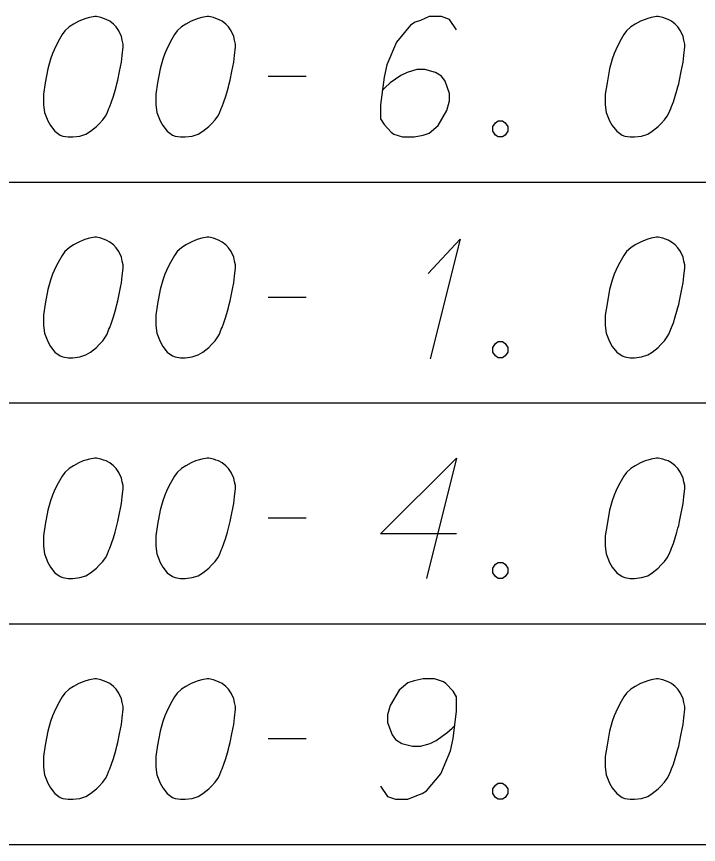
# Model space of a CAD drawing. Extents: x 2074207 to 2076812, y 516372 to 523312.
# Drawn here: x 2076398.83 to 2076426.02, y 520594.33 to 520627.33 of the extents above; entities that cross this region are included whole.
import ezdxf

# ---------------------------------------------------------------- set-up
doc = ezdxf.new("R2010")
doc.units = 0
for name, color, linetype in [('Prop DirtTable_ Soil Test Results - Outline (Major)', 7, 'Continuous'), ('Prop DirtTable_ Soil Test Results - Outline (Minor)', 7, 'Continuous'), ('Prop DirtTable_ Soil Test Results - Tx (Sample Data)', 7, 'Continuous')]:
    doc.layers.add(name, color=color, linetype=linetype)

msp = doc.modelspace()

# ---------------------------------------------------------------- linework, layer by layer
at = {"layer": 'Prop DirtTable_ Soil Test Results - Outline (Major)'}
msp.add_line((2076260.609, 520594.333), (2076811.903, 520594.333), dxfattribs=at)
at = {"layer": 'Prop DirtTable_ Soil Test Results - Outline (Minor)'}
for p, q in [((2076260.609, 520620.733), (2076811.903, 520620.733)), ((2076260.609, 520620.733), (2076811.903, 520620.733)), ((2076260.609, 520611.933), (2076811.903, 520611.933)), ((2076260.609, 520611.933), (2076811.903, 520611.933)), ((2076260.609, 520603.133), (2076811.903, 520603.133)), ((2076260.609, 520603.133), (2076811.903, 520603.133)), ((2076260.609, 520594.333), (2076811.903, 520594.333))]:
    msp.add_line(p, q, dxfattribs=at)
at = {"layer": 'Prop DirtTable_ Soil Test Results - Tx (Sample Data)'}
for points in [[(2076402.018, 520627.332), (2076401.948, 520627.332), (2076401.736, 520627.294), (2076401.595, 520627.256), (2076401.489, 520627.218), (2076401.313, 520627.143), (2076401.101, 520627.029), (2076400.925, 520626.916), (2076400.748, 520626.765), (2076400.643, 520626.613), (2076400.537, 520626.425), (2076400.431, 520626.236), (2076400.325, 520626.009), (2076400.255, 520625.858), (2076400.184, 520625.631), (2076400.078, 520625.253), (2076399.972, 520624.686), (2076399.902, 520624.232), (2076399.902, 520623.817), (2076399.937, 520623.514), (2076400.078, 520623.174), (2076400.184, 520622.985), (2076400.36, 520622.758), (2076400.572, 520622.607), (2076400.678, 520622.569), (2076400.889, 520622.532), (2076401.066, 520622.532), (2076401.348, 520622.569), (2076401.595, 520622.645), (2076401.771, 520622.758), (2076402.018, 520622.947), (2076402.124, 520623.061), (2076402.265, 520623.212), (2076402.371, 520623.363), (2076402.442, 520623.476), (2076402.512, 520623.665), (2076402.547, 520623.741), (2076402.618, 520623.93), (2076402.689, 520624.157), (2076402.759, 520624.384), (2076402.794, 520624.535), (2076402.83, 520624.648), (2076402.865, 520624.799), (2076402.935, 520625.139), (2076402.971, 520625.328), (2076403.006, 520625.517), (2076403.041, 520625.782), (2076403.077, 520626.122), (2076403.077, 520626.236), (2076403.041, 520626.387), (2076403.006, 520626.538), (2076402.9, 520626.765), (2076402.794, 520626.916), (2076402.689, 520627.029), (2076402.547, 520627.143), (2076402.406, 520627.218), (2076402.3, 520627.256), (2076402.195, 520627.294), (2076402.018, 520627.332)], [(2076406.498, 520627.332), (2076406.428, 520627.332), (2076406.216, 520627.294), (2076406.075, 520627.256), (2076405.969, 520627.218), (2076405.793, 520627.143), (2076405.581, 520627.029), (2076405.405, 520626.916), (2076405.228, 520626.765), (2076405.123, 520626.613), (2076405.017, 520626.425), (2076404.911, 520626.236), (2076404.805, 520626.009), (2076404.735, 520625.858), (2076404.664, 520625.631), (2076404.558, 520625.253), (2076404.452, 520624.686), (2076404.382, 520624.232), (2076404.382, 520623.817), (2076404.417, 520623.514), (2076404.558, 520623.174), (2076404.664, 520622.985), (2076404.84, 520622.758), (2076405.052, 520622.607), (2076405.158, 520622.569), (2076405.369, 520622.532), (2076405.546, 520622.532), (2076405.828, 520622.569), (2076406.075, 520622.645), (2076406.251, 520622.758), (2076406.498, 520622.947), (2076406.604, 520623.061), (2076406.745, 520623.212), (2076406.851, 520623.363), (2076406.922, 520623.476), (2076406.992, 520623.665), (2076407.027, 520623.741), (2076407.098, 520623.93), (2076407.169, 520624.157), (2076407.239, 520624.384), (2076407.274, 520624.535), (2076407.31, 520624.648), (2076407.345, 520624.799), (2076407.415, 520625.139), (2076407.451, 520625.328), (2076407.486, 520625.517), (2076407.521, 520625.782), (2076407.557, 520626.122), (2076407.557, 520626.236), (2076407.521, 520626.387), (2076407.486, 520626.538), (2076407.38, 520626.765), (2076407.274, 520626.916), (2076407.169, 520627.029), (2076407.027, 520627.143), (2076406.886, 520627.218), (2076406.78, 520627.256), (2076406.675, 520627.294), (2076406.498, 520627.332)], [(2076416.375, 520626.802), (2076416.093, 520627.218), (2076415.776, 520627.332), (2076415.282, 520627.332), (2076414.929, 520627.18), (2076414.718, 520627.105), (2076414.541, 520626.991), (2076413.977, 520626.311), (2076413.589, 520625.404), (2076413.483, 520624.913), (2076413.342, 520623.817), (2076413.342, 520623.25), (2076413.483, 520623.023), (2076413.765, 520622.721), (2076413.871, 520622.645), (2076414.224, 520622.532), (2076414.682, 520622.532), (2076415.035, 520622.607), (2076415.282, 520622.683), (2076415.635, 520622.985), (2076415.987, 520623.59), (2076416.093, 520623.968), (2076416.093, 520624.27), (2076415.917, 520624.762), (2076415.776, 520624.95), (2076415.529, 520625.102), (2076415.106, 520625.215), (2076414.788, 520625.215), (2076414.4, 520625.102), (2076414.153, 520624.988), (2076413.73, 520624.686), (2076413.518, 520624.497), (2076413.412, 520624.384)], [(2076424.418, 520627.332), (2076424.348, 520627.332), (2076424.136, 520627.294), (2076423.995, 520627.256), (2076423.889, 520627.218), (2076423.713, 520627.143), (2076423.501, 520627.029), (2076423.325, 520626.916), (2076423.148, 520626.765), (2076423.043, 520626.613), (2076422.937, 520626.425), (2076422.831, 520626.236), (2076422.725, 520626.009), (2076422.655, 520625.858), (2076422.584, 520625.631), (2076422.478, 520625.253), (2076422.372, 520624.686), (2076422.302, 520624.232), (2076422.302, 520623.817), (2076422.337, 520623.514), (2076422.478, 520623.174), (2076422.584, 520622.985), (2076422.76, 520622.758), (2076422.972, 520622.607), (2076423.078, 520622.569), (2076423.289, 520622.532), (2076423.466, 520622.532), (2076423.748, 520622.569), (2076423.995, 520622.645), (2076424.171, 520622.758), (2076424.418, 520622.947), (2076424.524, 520623.061), (2076424.665, 520623.212), (2076424.771, 520623.363), (2076424.842, 520623.476), (2076424.912, 520623.665), (2076424.947, 520623.741), (2076425.018, 520623.93), (2076425.089, 520624.157), (2076425.159, 520624.384), (2076425.194, 520624.535), (2076425.23, 520624.648), (2076425.265, 520624.799), (2076425.335, 520625.139), (2076425.371, 520625.328), (2076425.406, 520625.517), (2076425.441, 520625.782), (2076425.477, 520626.122), (2076425.477, 520626.236), (2076425.441, 520626.387), (2076425.406, 520626.538), (2076425.3, 520626.765), (2076425.194, 520626.916), (2076425.089, 520627.029), (2076424.947, 520627.143), (2076424.806, 520627.218), (2076424.7, 520627.256), (2076424.595, 520627.294), (2076424.418, 520627.332)], [(2076408.862, 520624.95), (2076410.379, 520624.95)], [(2076418.033, 520623.174), (2076418.21, 520623.174), (2076418.316, 520623.099), (2076418.421, 520622.947), (2076418.421, 520622.758), (2076418.316, 520622.607), (2076418.21, 520622.532), (2076418.033, 520622.532), (2076417.928, 520622.607), (2076417.822, 520622.758), (2076417.822, 520622.947), (2076417.928, 520623.099), (2076418.033, 520623.174)], [(2076402.018, 520618.532), (2076401.948, 520618.532), (2076401.736, 520618.494), (2076401.595, 520618.456), (2076401.489, 520618.418), (2076401.313, 520618.343), (2076401.101, 520618.229), (2076400.925, 520618.116), (2076400.748, 520617.965), (2076400.643, 520617.813), (2076400.537, 520617.625), (2076400.431, 520617.436), (2076400.325, 520617.209), (2076400.255, 520617.058), (2076400.184, 520616.831), (2076400.078, 520616.453), (2076399.972, 520615.886), (2076399.902, 520615.432), (2076399.902, 520615.017), (2076399.937, 520614.714), (2076400.078, 520614.374), (2076400.184, 520614.185), (2076400.36, 520613.958), (2076400.572, 520613.807), (2076400.678, 520613.769), (2076400.889, 520613.732), (2076401.066, 520613.732), (2076401.348, 520613.769), (2076401.595, 520613.845), (2076401.771, 520613.958), (2076402.018, 520614.147), (2076402.124, 520614.261), (2076402.265, 520614.412), (2076402.371, 520614.563), (2076402.442, 520614.676), (2076402.512, 520614.865), (2076402.547, 520614.941), (2076402.618, 520615.13), (2076402.689, 520615.357), (2076402.759, 520615.584), (2076402.794, 520615.735), (2076402.83, 520615.848), (2076402.865, 520615.999), (2076402.935, 520616.339), (2076402.971, 520616.528), (2076403.006, 520616.717), (2076403.041, 520616.982), (2076403.077, 520617.322), (2076403.077, 520617.436), (2076403.041, 520617.587), (2076403.006, 520617.738), (2076402.9, 520617.965), (2076402.794, 520618.116), (2076402.689, 520618.229), (2076402.547, 520618.343), (2076402.406, 520618.418), (2076402.3, 520618.456), (2076402.195, 520618.494), (2076402.018, 520618.532)], [(2076406.498, 520618.532), (2076406.428, 520618.532), (2076406.216, 520618.494), (2076406.075, 520618.456), (2076405.969, 520618.418), (2076405.793, 520618.343), (2076405.581, 520618.229), (2076405.405, 520618.116), (2076405.228, 520617.965), (2076405.123, 520617.813), (2076405.017, 520617.625), (2076404.911, 520617.436), (2076404.805, 520617.209), (2076404.735, 520617.058), (2076404.664, 520616.831), (2076404.558, 520616.453), (2076404.452, 520615.886), (2076404.382, 520615.432), (2076404.382, 520615.017), (2076404.417, 520614.714), (2076404.558, 520614.374), (2076404.664, 520614.185), (2076404.84, 520613.958), (2076405.052, 520613.807), (2076405.158, 520613.769), (2076405.369, 520613.732), (2076405.546, 520613.732), (2076405.828, 520613.769), (2076406.075, 520613.845), (2076406.251, 520613.958), (2076406.498, 520614.147), (2076406.604, 520614.261), (2076406.745, 520614.412), (2076406.851, 520614.563), (2076406.922, 520614.676), (2076406.992, 520614.865), (2076407.027, 520614.941), (2076407.098, 520615.13), (2076407.169, 520615.357), (2076407.239, 520615.584), (2076407.274, 520615.735), (2076407.31, 520615.848), (2076407.345, 520615.999), (2076407.415, 520616.339), (2076407.451, 520616.528), (2076407.486, 520616.717), (2076407.521, 520616.982), (2076407.557, 520617.322), (2076407.557, 520617.436), (2076407.521, 520617.587), (2076407.486, 520617.738), (2076407.38, 520617.965), (2076407.274, 520618.116), (2076407.169, 520618.229), (2076407.027, 520618.343), (2076406.886, 520618.418), (2076406.78, 520618.456), (2076406.675, 520618.494), (2076406.498, 520618.532)], [(2076415.247, 520617.095), (2076416.517, 520618.456), (2076415.317, 520613.694)], [(2076424.418, 520618.532), (2076424.348, 520618.532), (2076424.136, 520618.494), (2076423.995, 520618.456), (2076423.889, 520618.418), (2076423.713, 520618.343), (2076423.501, 520618.229), (2076423.325, 520618.116), (2076423.148, 520617.965), (2076423.043, 520617.813), (2076422.937, 520617.625), (2076422.831, 520617.436), (2076422.725, 520617.209), (2076422.655, 520617.058), (2076422.584, 520616.831), (2076422.478, 520616.453), (2076422.372, 520615.886), (2076422.302, 520615.432), (2076422.302, 520615.017), (2076422.337, 520614.714), (2076422.478, 520614.374), (2076422.584, 520614.185), (2076422.76, 520613.958), (2076422.972, 520613.807), (2076423.078, 520613.769), (2076423.289, 520613.732), (2076423.466, 520613.732), (2076423.748, 520613.769), (2076423.995, 520613.845), (2076424.171, 520613.958), (2076424.418, 520614.147), (2076424.524, 520614.261), (2076424.665, 520614.412), (2076424.771, 520614.563), (2076424.842, 520614.676), (2076424.912, 520614.865), (2076424.947, 520614.941), (2076425.018, 520615.13), (2076425.089, 520615.357), (2076425.159, 520615.584), (2076425.194, 520615.735), (2076425.23, 520615.848), (2076425.265, 520615.999), (2076425.335, 520616.339), (2076425.371, 520616.528), (2076425.406, 520616.717), (2076425.441, 520616.982), (2076425.477, 520617.322), (2076425.477, 520617.436), (2076425.441, 520617.587), (2076425.406, 520617.738), (2076425.3, 520617.965), (2076425.194, 520618.116), (2076425.089, 520618.229), (2076424.947, 520618.343), (2076424.806, 520618.418), (2076424.7, 520618.456), (2076424.595, 520618.494), (2076424.418, 520618.532)], [(2076408.862, 520616.15), (2076410.379, 520616.15)], [(2076418.033, 520614.374), (2076418.21, 520614.374), (2076418.316, 520614.299), (2076418.421, 520614.147), (2076418.421, 520613.958), (2076418.316, 520613.807), (2076418.21, 520613.732), (2076418.033, 520613.732), (2076417.928, 520613.807), (2076417.822, 520613.958), (2076417.822, 520614.147), (2076417.928, 520614.299), (2076418.033, 520614.374)], [(2076402.018, 520609.732), (2076401.948, 520609.732), (2076401.736, 520609.694), (2076401.595, 520609.656), (2076401.489, 520609.618), (2076401.313, 520609.543), (2076401.101, 520609.429), (2076400.925, 520609.316), (2076400.748, 520609.165), (2076400.643, 520609.013), (2076400.537, 520608.825), (2076400.431, 520608.636), (2076400.325, 520608.409), (2076400.255, 520608.258), (2076400.184, 520608.031), (2076400.078, 520607.653), (2076399.972, 520607.086), (2076399.902, 520606.632), (2076399.902, 520606.217), (2076399.937, 520605.914), (2076400.078, 520605.574), (2076400.184, 520605.385), (2076400.36, 520605.158), (2076400.572, 520605.007), (2076400.678, 520604.969), (2076400.889, 520604.932), (2076401.066, 520604.932), (2076401.348, 520604.969), (2076401.595, 520605.045), (2076401.771, 520605.158), (2076402.018, 520605.347), (2076402.124, 520605.461), (2076402.265, 520605.612), (2076402.371, 520605.763), (2076402.442, 520605.876), (2076402.512, 520606.065), (2076402.547, 520606.141), (2076402.618, 520606.33), (2076402.689, 520606.557), (2076402.759, 520606.784), (2076402.794, 520606.935), (2076402.83, 520607.048), (2076402.865, 520607.199), (2076402.935, 520607.539), (2076402.971, 520607.728), (2076403.006, 520607.917), (2076403.041, 520608.182), (2076403.077, 520608.522), (2076403.077, 520608.636), (2076403.041, 520608.787), (2076403.006, 520608.938), (2076402.9, 520609.165), (2076402.794, 520609.316), (2076402.689, 520609.429), (2076402.547, 520609.543), (2076402.406, 520609.618), (2076402.3, 520609.656), (2076402.195, 520609.694), (2076402.018, 520609.732)], [(2076406.498, 520609.732), (2076406.428, 520609.732), (2076406.216, 520609.694), (2076406.075, 520609.656), (2076405.969, 520609.618), (2076405.793, 520609.543), (2076405.581, 520609.429), (2076405.405, 520609.316), (2076405.228, 520609.165), (2076405.123, 520609.013), (2076405.017, 520608.825), (2076404.911, 520608.636), (2076404.805, 520608.409), (2076404.735, 520608.258), (2076404.664, 520608.031), (2076404.558, 520607.653), (2076404.452, 520607.086), (2076404.382, 520606.632), (2076404.382, 520606.217), (2076404.417, 520605.914), (2076404.558, 520605.574), (2076404.664, 520605.385), (2076404.84, 520605.158), (2076405.052, 520605.007), (2076405.158, 520604.969), (2076405.369, 520604.932), (2076405.546, 520604.932), (2076405.828, 520604.969), (2076406.075, 520605.045), (2076406.251, 520605.158), (2076406.498, 520605.347), (2076406.604, 520605.461), (2076406.745, 520605.612), (2076406.851, 520605.763), (2076406.922, 520605.876), (2076406.992, 520606.065), (2076407.027, 520606.141), (2076407.098, 520606.33), (2076407.169, 520606.557), (2076407.239, 520606.784), (2076407.274, 520606.935), (2076407.31, 520607.048), (2076407.345, 520607.199), (2076407.415, 520607.539), (2076407.451, 520607.728), (2076407.486, 520607.917), (2076407.521, 520608.182), (2076407.557, 520608.522), (2076407.557, 520608.636), (2076407.521, 520608.787), (2076407.486, 520608.938), (2076407.38, 520609.165), (2076407.274, 520609.316), (2076407.169, 520609.429), (2076407.027, 520609.543), (2076406.886, 520609.618), (2076406.78, 520609.656), (2076406.675, 520609.694), (2076406.498, 520609.732)], [(2076416.375, 520606.708), (2076413.342, 520606.708), (2076416.375, 520609.732), (2076415.176, 520604.932)], [(2076424.418, 520609.732), (2076424.348, 520609.732), (2076424.136, 520609.694), (2076423.995, 520609.656), (2076423.889, 520609.618), (2076423.713, 520609.543), (2076423.501, 520609.429), (2076423.325, 520609.316), (2076423.148, 520609.165), (2076423.043, 520609.013), (2076422.937, 520608.825), (2076422.831, 520608.636), (2076422.725, 520608.409), (2076422.655, 520608.258), (2076422.584, 520608.031), (2076422.478, 520607.653), (2076422.372, 520607.086), (2076422.302, 520606.632), (2076422.302, 520606.217), (2076422.337, 520605.914), (2076422.478, 520605.574), (2076422.584, 520605.385), (2076422.76, 520605.158), (2076422.972, 520605.007), (2076423.078, 520604.969), (2076423.289, 520604.932), (2076423.466, 520604.932), (2076423.748, 520604.969), (2076423.995, 520605.045), (2076424.171, 520605.158), (2076424.418, 520605.347), (2076424.524, 520605.461), (2076424.665, 520605.612), (2076424.771, 520605.763), (2076424.842, 520605.876), (2076424.912, 520606.065), (2076424.947, 520606.141), (2076425.018, 520606.33), (2076425.089, 520606.557), (2076425.159, 520606.784), (2076425.194, 520606.935), (2076425.23, 520607.048), (2076425.265, 520607.199), (2076425.335, 520607.539), (2076425.371, 520607.728), (2076425.406, 520607.917), (2076425.441, 520608.182), (2076425.477, 520608.522), (2076425.477, 520608.636), (2076425.441, 520608.787), (2076425.406, 520608.938), (2076425.3, 520609.165), (2076425.194, 520609.316), (2076425.089, 520609.429), (2076424.947, 520609.543), (2076424.806, 520609.618), (2076424.7, 520609.656), (2076424.595, 520609.694), (2076424.418, 520609.732)], [(2076408.862, 520607.35), (2076410.379, 520607.35)], [(2076418.033, 520605.574), (2076418.21, 520605.574), (2076418.316, 520605.499), (2076418.421, 520605.347), (2076418.421, 520605.158), (2076418.316, 520605.007), (2076418.21, 520604.932), (2076418.033, 520604.932), (2076417.928, 520605.007), (2076417.822, 520605.158), (2076417.822, 520605.347), (2076417.928, 520605.499), (2076418.033, 520605.574)], [(2076402.018, 520600.932), (2076401.948, 520600.932), (2076401.736, 520600.894), (2076401.595, 520600.856), (2076401.489, 520600.818), (2076401.313, 520600.743), (2076401.101, 520600.629), (2076400.925, 520600.516), (2076400.748, 520600.365), (2076400.643, 520600.213), (2076400.537, 520600.025), (2076400.431, 520599.836), (2076400.325, 520599.609), (2076400.255, 520599.458), (2076400.184, 520599.231), (2076400.078, 520598.853), (2076399.972, 520598.286), (2076399.902, 520597.832), (2076399.902, 520597.417), (2076399.937, 520597.114), (2076400.078, 520596.774), (2076400.184, 520596.585), (2076400.36, 520596.358), (2076400.572, 520596.207), (2076400.678, 520596.169), (2076400.889, 520596.132), (2076401.066, 520596.132), (2076401.348, 520596.169), (2076401.595, 520596.245), (2076401.771, 520596.358), (2076402.018, 520596.547), (2076402.124, 520596.661), (2076402.265, 520596.812), (2076402.371, 520596.963), (2076402.442, 520597.076), (2076402.512, 520597.265), (2076402.547, 520597.341), (2076402.618, 520597.53), (2076402.689, 520597.757), (2076402.759, 520597.984), (2076402.794, 520598.135), (2076402.83, 520598.248), (2076402.865, 520598.399), (2076402.935, 520598.739), (2076402.971, 520598.928), (2076403.006, 520599.117), (2076403.041, 520599.382), (2076403.077, 520599.722), (2076403.077, 520599.836), (2076403.041, 520599.987), (2076403.006, 520600.138), (2076402.9, 520600.365), (2076402.794, 520600.516), (2076402.689, 520600.629), (2076402.547, 520600.743), (2076402.406, 520600.818), (2076402.3, 520600.856), (2076402.195, 520600.894), (2076402.018, 520600.932)], [(2076406.498, 520600.932), (2076406.428, 520600.932), (2076406.216, 520600.894), (2076406.075, 520600.856), (2076405.969, 520600.818), (2076405.793, 520600.743), (2076405.581, 520600.629), (2076405.405, 520600.516), (2076405.228, 520600.365), (2076405.123, 520600.213), (2076405.017, 520600.025), (2076404.911, 520599.836), (2076404.805, 520599.609), (2076404.735, 520599.458), (2076404.664, 520599.231), (2076404.558, 520598.853), (2076404.452, 520598.286), (2076404.382, 520597.832), (2076404.382, 520597.417), (2076404.417, 520597.114), (2076404.558, 520596.774), (2076404.664, 520596.585), (2076404.84, 520596.358), (2076405.052, 520596.207), (2076405.158, 520596.169), (2076405.369, 520596.132), (2076405.546, 520596.132), (2076405.828, 520596.169), (2076406.075, 520596.245), (2076406.251, 520596.358), (2076406.498, 520596.547), (2076406.604, 520596.661), (2076406.745, 520596.812), (2076406.851, 520596.963), (2076406.922, 520597.076), (2076406.992, 520597.265), (2076407.027, 520597.341), (2076407.098, 520597.53), (2076407.169, 520597.757), (2076407.239, 520597.984), (2076407.274, 520598.135), (2076407.31, 520598.248), (2076407.345, 520598.399), (2076407.415, 520598.739), (2076407.451, 520598.928), (2076407.486, 520599.117), (2076407.521, 520599.382), (2076407.557, 520599.722), (2076407.557, 520599.836), (2076407.521, 520599.987), (2076407.486, 520600.138), (2076407.38, 520600.365), (2076407.274, 520600.516), (2076407.169, 520600.629), (2076407.027, 520600.743), (2076406.886, 520600.818), (2076406.78, 520600.856), (2076406.675, 520600.894), (2076406.498, 520600.932)], [(2076413.342, 520596.661), (2076413.624, 520596.245), (2076413.941, 520596.132), (2076414.435, 520596.132), (2076414.788, 520596.283), (2076415, 520596.358), (2076415.176, 520596.472), (2076415.74, 520597.152), (2076416.129, 520598.059), (2076416.234, 520598.55), (2076416.375, 520599.647), (2076416.375, 520600.213), (2076416.234, 520600.44), (2076415.952, 520600.743), (2076415.846, 520600.818), (2076415.494, 520600.932), (2076415.035, 520600.932), (2076414.682, 520600.856), (2076414.435, 520600.78), (2076414.083, 520600.478), (2076413.73, 520599.873), (2076413.624, 520599.495), (2076413.624, 520599.193), (2076413.8, 520598.702), (2076413.941, 520598.513), (2076414.188, 520598.362), (2076414.612, 520598.248), (2076414.929, 520598.248), (2076415.317, 520598.362), (2076415.564, 520598.475), (2076415.987, 520598.777), (2076416.199, 520598.966), (2076416.305, 520599.08)], [(2076424.418, 520600.932), (2076424.348, 520600.932), (2076424.136, 520600.894), (2076423.995, 520600.856), (2076423.889, 520600.818), (2076423.713, 520600.743), (2076423.501, 520600.629), (2076423.325, 520600.516), (2076423.148, 520600.365), (2076423.043, 520600.213), (2076422.937, 520600.025), (2076422.831, 520599.836), (2076422.725, 520599.609), (2076422.655, 520599.458), (2076422.584, 520599.231), (2076422.478, 520598.853), (2076422.372, 520598.286), (2076422.302, 520597.832), (2076422.302, 520597.417), (2076422.337, 520597.114), (2076422.478, 520596.774), (2076422.584, 520596.585), (2076422.76, 520596.358), (2076422.972, 520596.207), (2076423.078, 520596.169), (2076423.289, 520596.132), (2076423.466, 520596.132), (2076423.748, 520596.169), (2076423.995, 520596.245), (2076424.171, 520596.358), (2076424.418, 520596.547), (2076424.524, 520596.661), (2076424.665, 520596.812), (2076424.771, 520596.963), (2076424.842, 520597.076), (2076424.912, 520597.265), (2076424.947, 520597.341), (2076425.018, 520597.53), (2076425.089, 520597.757), (2076425.159, 520597.984), (2076425.194, 520598.135), (2076425.23, 520598.248), (2076425.265, 520598.399), (2076425.335, 520598.739), (2076425.371, 520598.928), (2076425.406, 520599.117), (2076425.441, 520599.382), (2076425.477, 520599.722), (2076425.477, 520599.836), (2076425.441, 520599.987), (2076425.406, 520600.138), (2076425.3, 520600.365), (2076425.194, 520600.516), (2076425.089, 520600.629), (2076424.947, 520600.743), (2076424.806, 520600.818), (2076424.7, 520600.856), (2076424.595, 520600.894), (2076424.418, 520600.932)], [(2076408.862, 520598.55), (2076410.379, 520598.55)], [(2076418.033, 520596.774), (2076418.21, 520596.774), (2076418.316, 520596.699), (2076418.421, 520596.547), (2076418.421, 520596.358), (2076418.316, 520596.207), (2076418.21, 520596.132), (2076418.033, 520596.132), (2076417.928, 520596.207), (2076417.822, 520596.358), (2076417.822, 520596.547), (2076417.928, 520596.699), (2076418.033, 520596.774)]]:
    msp.add_lwpolyline(points, dxfattribs=at)

doc.saveas('drawing.dxf')
